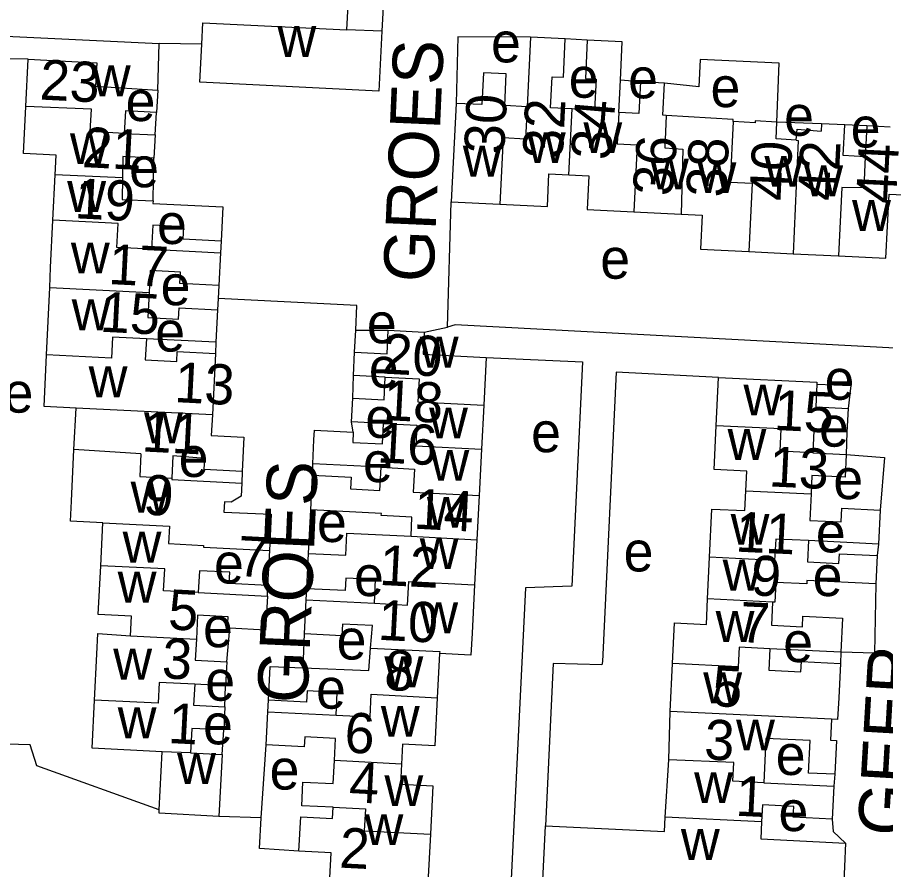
# Model space of a CAD drawing. Extents: x 163026 to 166241, y 382475 to 384501.
# Drawn here: x 164375.5 to 164462, y 383784.9 to 383869.8 of the extents above; entities that cross this region are included whole.
import ezdxf

# ---------------------------------------------------------------- set-up
doc = ezdxf.new("R2010")
doc.units = 0
for name, color, linetype in [('BLT_Basislijn', 7, 'Continuous'), ('BLT_Bebouwing', 7, 'Continuous'), ('BLT_Centroide', 7, 'Continuous'), ('BLT_Huisnummer', 7, 'Continuous'), ('BLT_Huisnummer_ tussenligend', 7, 'Continuous'), ('BLT_Onderverdeling_panden', 7, 'Continuous'), ('BLT_Straatnaam', 7, 'Continuous')]:
    doc.layers.add(name, color=color, linetype=linetype)

msp = doc.modelspace()

# ---------------------------------------------------------------- linework, layer by layer
at = {"layer": 'BLT_Basislijn'}
for p, q in [((164419.317, 383867.868), (164419.167, 383861.224)), ((164426.58, 383867.834), (164419.317, 383867.868)), ((164432.229, 383867.536), (164430.041, 383867.663)), ((164389.442, 383862.528), (164389.591, 383867.189)), ((164393.822, 383867.126), (164389.591, 383867.189)), ((164437.52, 383863.362), (164435.53, 383863.525)), ((164389.166, 383858.083), (164389.33, 383860.326)), ((164455.571, 383859.186), (164451.126, 383859.368)), ((164460.074, 383858.977), (164457.879, 383859.072)), ((164388.974, 383851.509), (164389.049, 383855.78)), ((164418.294, 383838.926), (164418.683, 383851.42)), ((164395.748, 383847.496), (164395.687, 383846.347)), ((164395.522, 383843.09), (164395.457, 383841.776)), ((164395.457, 383841.776), (164395.403, 383840.668)), ((164415.983, 383838.446), (164418.294, 383838.926)), ((164409.043, 383836.434), (164409.185, 383838.639)), ((164409.185, 383838.639), (164412.409, 383838.63)), ((164395.238, 383837.428), (164395.191, 383836.303)), ((164408.858, 383831.853), (164408.924, 383834.114)), ((164408.918, 383828.467), (164408.737, 383829.502)), ((164458.091, 383828.485), (164458.018, 383826.255)), ((164404.857, 383824.179), (164404.879, 383825.326)), ((164397.857, 383824.552), (164397.8, 383823.403)), ((164404.462, 383816.403), (164404.68, 383820.732)), ((164461.247, 383817.33), (164461.121, 383816.189)), ((164400.357, 383812.154), (164400.379, 383813.219)), ((164404.231, 383811.78), (164404.281, 383812.887)), ((164396.322, 383805.613), (164396.608, 383808.942)), ((164403.915, 383804.996), (164404.057, 383808.392)), ((164457.476, 383806.562), (164457.438, 383805.449)), ((164396.125, 383801.129), (164396.201, 383803.219)), ((164400.396, 383800.632), (164400.462, 383801.79)), ((164395.848, 383796.379), (164396.007, 383798.813)), ((164399.758, 383790.067), (164400.226, 383797.327)), ((164456.886, 383794.402), (164456.792, 383793.213)), ((164399.758, 383790.067), (164395.535, 383790.211))]:
    msp.add_line(p, q, dxfattribs=at)
for points in [[(164337.158, 383862.357), (164359.149, 383861.363), (164359.722, 383868.617), (164389.591, 383867.189)], [(164376.531, 383865.622), (164366.447, 383865.761), (164365.491, 383843.579), (164370.093, 383842.961), (164370.412, 383842.578), (164368.583, 383797.56)], [(164451.126, 383859.368), (164451.331, 383865.238), (164443.491, 383865.589), (164443.343, 383862.883), (164439.912, 383863.244)], [(164464.42, 383852.072), (164463.792, 383837.014), (164463.537, 383836.823), (164419.078, 383839.162), (164418.294, 383838.926)], [(164409.185, 383838.639), (164409.275, 383841.079), (164395.457, 383841.776)], [(164422.167, 383835.909), (164431.749, 383835.494), (164430.679, 383813.13), (164426.089, 383812.971), (164424.614, 383783.299)], [(164445.299, 383833.915), (164435.096, 383834.458), (164433.738, 383805.622), (164433.662, 383805.303), (164428.823, 383805.44), (164428.052, 383789.269)], [(164455.092, 383833.272), (164458.47, 383833.126), (164458.206, 383830.85)], [(164458.018, 383826.255), (164461.832, 383825.956), (164461.41, 383820.711)], [(164460.985, 383813.373), (164460.839, 383806.473), (164457.476, 383806.562)], [(164389.59, 383790.866), (164377.379, 383795.232), (164376.741, 383797.335), (164368.583, 383797.56)], [(164403.505, 383786.746), (164399.561, 383787.011), (164399.758, 383790.067)], [(164456.633, 383789.929), (164456.736, 383788.711), (164457.968, 383787.548)]]:
    msp.add_lwpolyline(points, dxfattribs=at)
at = {"layer": 'BLT_Bebouwing'}
for p, q in [((164430.041, 383867.663), (164426.58, 383867.834)), ((164376.292, 383860.92), (164376.531, 383865.622)), ((164439.912, 383863.244), (164437.52, 383863.362)), ((164389.442, 383862.528), (164389.33, 383860.326)), ((164419.167, 383861.224), (164418.683, 383851.42)), ((164451.044, 383857.693), (164451.126, 383859.368)), ((164455.571, 383859.186), (164455.519, 383858.468)), ((164457.879, 383859.072), (164455.571, 383859.186)), ((164462.398, 383858.862), (164460.074, 383858.977)), ((164389.166, 383858.083), (164389.049, 383855.78)), ((164453.05, 383857.547), (164451.044, 383857.693)), ((164378.99, 383849.581), (164379.219, 383854.102)), ((164418.683, 383851.42), (164423.508, 383851.183)), ((164436.878, 383850.421), (164441.579, 383850.189)), ((164448.318, 383846.472), (164452.735, 383846.252)), ((164395.687, 383846.347), (164395.522, 383843.09)), ((164452.735, 383846.252), (164457.24, 383846.03)), ((164395.403, 383840.668), (164395.238, 383837.428)), ((164412.409, 383838.63), (164415.983, 383838.446)), ((164395.191, 383836.303), (164394.88, 383830.187)), ((164408.924, 383834.114), (164409.043, 383836.434)), ((164422.167, 383835.909), (164421.921, 383831.166)), ((164445.067, 383829.121), (164445.299, 383833.915)), ((164408.737, 383829.502), (164408.858, 383831.853)), ((164421.921, 383831.166), (164421.697, 383826.786)), ((164381.096, 383826.755), (164381.305, 383830.876)), ((164458.206, 383830.85), (164458.091, 383828.485)), ((164398.03, 383827.964), (164397.857, 383824.552)), ((164404.879, 383825.326), (164405.002, 383827.722)), ((164421.697, 383826.786), (164421.459, 383822.165)), ((164390.958, 383826.112), (164390.845, 383823.89)), ((164404.68, 383820.732), (164404.857, 383824.179)), ((164421.459, 383822.165), (164421.236, 383817.767)), ((164461.41, 383820.711), (164461.247, 383817.33)), ((164400.738, 383820.293), (164400.567, 383816.691)), ((164383.761, 383815.178), (164383.979, 383819.461)), ((164421.236, 383817.767), (164421.003, 383813.284)), ((164400.567, 383816.691), (164400.379, 383813.219)), ((164404.281, 383812.887), (164404.462, 383816.403)), ((164444.214, 383811.866), (164444.413, 383816.01)), ((164461.121, 383816.189), (164460.985, 383813.373)), ((164404.057, 383808.392), (164404.231, 383811.78)), ((164417.517, 383806.43), (164417.291, 383802.025)), ((164396.322, 383805.613), (164396.201, 383803.219)), ((164440.484, 383800.668), (164440.715, 383805.432)), ((164457.438, 383805.449), (164457.272, 383802.013)), ((164396.125, 383801.129), (164396.007, 383798.813)), ((164400.226, 383797.327), (164400.396, 383800.632)), ((164440.364, 383795.842), (164440.484, 383800.668)), ((164456.56, 383799.891), (164456.45, 383797.8)), ((164456.45, 383797.8), (164457.049, 383797.771)), ((164457.049, 383797.771), (164456.886, 383794.402)), ((164389.59, 383790.866), (164389.883, 383796.642)), ((164392.713, 383796.538), (164395.848, 383796.379)), ((164395.848, 383796.379), (164395.535, 383790.211)), ((164439.974, 383790.118), (164440.364, 383795.842)), ((164456.792, 383793.213), (164456.633, 383789.929)), ((164427.758, 383783.191), (164428.052, 383789.269)), ((164416.605, 383788.423), (164416.356, 383783.582)), ((164457.968, 383787.548), (164457.682, 383781.642))]:
    msp.add_line(p, q, dxfattribs=at)
for points in [[(164408.286, 383868.535), (164408.477, 383872.279), (164411.958, 383872.104)], [(164411.958, 383872.104), (164411.763, 383868.411)], [(164393.822, 383867.126), (164393.929, 383869.256), (164408.286, 383868.535)], [(164411.763, 383868.411), (164411.448, 383862.44), (164393.632, 383863.334), (164393.822, 383867.126)], [(164426.58, 383867.834), (164426.235, 383860.89)], [(164430.728, 383860.677), (164428.577, 383860.783), (164428.73, 383863.879), (164429.851, 383863.824), (164430.041, 383867.663)], [(164432.229, 383867.536), (164432.039, 383863.688), (164433.102, 383863.635), (164432.951, 383860.567), (164430.728, 383860.677)], [(164435.53, 383863.525), (164435.719, 383867.363), (164432.229, 383867.536)], [(164376.531, 383865.622), (164383.37, 383865.274), (164383.251, 383862.929), (164389.442, 383862.528)], [(164426.235, 383860.89), (164424.007, 383861.002), (164424.163, 383864.159), (164421.879, 383864.272), (164421.722, 383861.098), (164419.167, 383861.224)], [(164435.372, 383860.332), (164435.53, 383863.525)], [(164437.52, 383863.362), (164437.365, 383860.233), (164435.372, 383860.332)], [(164440.1, 383860.028), (164439.754, 383860.049), (164439.912, 383863.244)], [(164379.219, 383854.102), (164379.319, 383856.056), (164376.053, 383856.222), (164376.292, 383860.92)], [(164389.33, 383860.326), (164386.225, 383860.484), (164386.11, 383858.24)], [(164446.765, 383859.429), (164446.775, 383859.629), (164440.1, 383860.028)], [(164451.126, 383859.368), (164448.955, 383859.498), (164448.945, 383859.298), (164446.765, 383859.429)], [(164453.05, 383857.547), (164453.13, 383858.644), (164455.519, 383858.468)], [(164459.92, 383855.91), (164457.728, 383856.017), (164457.879, 383859.072)], [(164460.074, 383858.977), (164459.92, 383855.91)], [(164386.11, 383858.24), (164389.166, 383858.083)], [(164389.049, 383855.78), (164385.954, 383855.937), (164385.924, 383853.801)], [(164385.924, 383853.801), (164385.894, 383851.666), (164388.974, 383851.509)], [(164423.508, 383851.183), (164428.25, 383850.948), (164428.411, 383854.219), (164430.403, 383854.121)], [(164430.403, 383854.121), (164432.396, 383854.022), (164432.23, 383850.651), (164436.878, 383850.421)], [(164457.24, 383846.03), (164461.986, 383845.795), (164462.301, 383852.176), (164464.42, 383852.072)], [(164388.974, 383851.509), (164388.962, 383851.267), (164395.921, 383850.913), (164395.748, 383847.496)], [(164441.579, 383850.189), (164443.679, 383850.085), (164443.513, 383846.708), (164448.318, 383846.472)], [(164378.683, 383842.898), (164378.751, 383844.868), (164378.99, 383849.581)], [(164395.748, 383847.496), (164391.964, 383847.688), (164392.027, 383848.924), (164388.944, 383849.081), (164388.825, 383846.695)], [(164388.825, 383846.695), (164395.687, 383846.347)], [(164395.522, 383843.09), (164391.652, 383843.287), (164391.71, 383844.42), (164388.7, 383844.573), (164388.589, 383842.392)], [(164378.372, 383836.172), (164378.683, 383842.898)], [(164388.589, 383842.392), (164388.462, 383839.901), (164391.501, 383839.746), (164391.557, 383840.864), (164395.403, 383840.668)], [(164409.043, 383836.434), (164412.287, 383836.267), (164412.409, 383838.63)], [(164415.983, 383838.446), (164415.87, 383836.232), (164422.167, 383835.909)], [(164388.305, 383837.78), (164388.196, 383835.671), (164391.324, 383835.512), (164391.374, 383836.497), (164395.191, 383836.303)], [(164395.238, 383837.428), (164388.305, 383837.78)], [(164381.305, 383830.876), (164378.112, 383831.039), (164378.372, 383836.172)], [(164408.858, 383831.853), (164411.989, 383831.692), (164412.105, 383833.951)], [(164412.105, 383833.951), (164408.924, 383834.114)], [(164445.299, 383833.915), (164455.1, 383833.441), (164455.092, 383833.272)], [(164455.092, 383833.272), (164454.982, 383831.006), (164458.206, 383830.85)], [(164394.88, 383830.187), (164394.776, 383828.129), (164398.03, 383827.964)], [(164411.945, 383829.335), (164408.737, 383829.502)], [(164408.918, 383828.467), (164408.866, 383827.453), (164411.841, 383827.3), (164411.945, 383829.335)], [(164405.002, 383827.722), (164405.05, 383828.666), (164408.918, 383828.467)], [(164448.034, 383822.633), (164448.13, 383824.603), (164444.856, 383824.761), (164445.067, 383829.121)], [(164458.091, 383828.485), (164454.814, 383828.644), (164454.705, 383826.415)], [(164383.979, 383819.461), (164380.733, 383819.627), (164380.834, 383821.618), (164381.096, 383826.755)], [(164397.857, 383824.552), (164394.063, 383824.744), (164394.119, 383825.842), (164390.958, 383826.112)], [(164458.018, 383826.255), (164457.909, 383824.001), (164454.609, 383824.16), (164454.52, 383822.318)], [(164454.705, 383826.415), (164458.018, 383826.255)], [(164404.857, 383824.179), (164408.715, 383823.981), (164408.656, 383822.826), (164411.566, 383822.676), (164411.684, 383824.977)], [(164411.684, 383824.977), (164404.879, 383825.326)], [(164390.845, 383823.89), (164390.839, 383823.756), (164397.8, 383823.403)], [(164397.8, 383823.403), (164397.734, 383822.098), (164396.758, 383821.515), (164396.079, 383821.55), (164396.026, 383820.511), (164400.738, 383820.293)], [(164444.413, 383816.01), (164444.647, 383820.822), (164447.939, 383820.663), (164448.034, 383822.633)], [(164454.52, 383822.318), (164454.393, 383819.69), (164457.523, 383819.539), (164457.589, 383820.896), (164461.41, 383820.711)], [(164414.668, 383818.105), (164414.767, 383820.026), (164411.705, 383820.183), (164411.715, 383820.371), (164404.68, 383820.732)], [(164404.462, 383816.403), (164408.162, 383816.213), (164408.276, 383818.433), (164414.668, 383818.105)], [(164454.26, 383817.67), (164454.157, 383815.547), (164457.302, 383815.395), (164457.349, 383816.371), (164461.121, 383816.189)], [(164461.247, 383817.33), (164454.26, 383817.67)], [(164386.729, 383808.185), (164386.83, 383810.16), (164383.517, 383810.329), (164383.761, 383815.178)], [(164400.379, 383813.219), (164396.564, 383813.413), (164396.62, 383814.519), (164393.589, 383814.673), (164393.48, 383812.505)], [(164411.021, 383811.432), (164411.142, 383813.785), (164408.187, 383813.937), (164408.123, 383812.69), (164404.281, 383812.887)], [(164460.985, 383813.373), (164454.114, 383813.706), (164454.098, 383813.369), (164451.017, 383813.518), (164450.922, 383811.543), (164450.69, 383811.554)], [(164421.003, 383813.284), (164420.757, 383808.447), (164420.645, 383806.27), (164417.517, 383806.43)], [(164393.48, 383812.505), (164400.357, 383812.154)], [(164400.357, 383812.154), (164400.184, 383808.76), (164396.608, 383808.942)], [(164404.231, 383811.78), (164411.021, 383811.432)], [(164440.715, 383805.432), (164440.909, 383809.472), (164444.091, 383809.318), (164444.214, 383811.866)], [(164450.69, 383811.554), (164450.578, 383809.249), (164453.667, 383809.1), (164453.717, 383810.141), (164457.64, 383809.951), (164457.476, 383806.562)], [(164396.608, 383808.942), (164396.382, 383808.953), (164396.44, 383810.091), (164393.41, 383810.245), (164393.289, 383807.851)], [(164410.648, 383806.978), (164410.841, 383809.211), (164407.853, 383809.364), (164407.794, 383808.2), (164404.057, 383808.392)], [(164383.141, 383801.798), (164383.374, 383806.376), (164383.478, 383808.423), (164386.729, 383808.185)], [(164393.289, 383807.851), (164393.183, 383805.772), (164396.322, 383805.613)], [(164403.915, 383804.996), (164410.455, 383804.746), (164410.648, 383806.978)], [(164450.415, 383806.903), (164450.312, 383804.763), (164453.511, 383804.608), (164453.561, 383805.635), (164457.438, 383805.449)], [(164457.476, 383806.562), (164450.415, 383806.903)], [(164400.462, 383801.79), (164400.633, 383805.121), (164403.915, 383804.996)], [(164393.12, 383803.375), (164393.013, 383801.288), (164396.125, 383801.129)], [(164396.201, 383803.219), (164393.12, 383803.375)], [(164407.197, 383800.283), (164407.313, 383802.542), (164404.311, 383802.696), (164404.254, 383801.595), (164400.462, 383801.79)], [(164389.883, 383796.642), (164382.897, 383796.997), (164383.141, 383801.798)], [(164417.291, 383802.025), (164417.045, 383797.236), (164413.811, 383797.402), (164413.709, 383795.415)], [(164457.272, 383802.013), (164457.157, 383799.859), (164456.56, 383799.891)], [(164400.396, 383800.632), (164407.197, 383800.283)], [(164396.007, 383798.813), (164392.837, 383798.975), (164392.713, 383796.538)], [(164407.034, 383795.758), (164407.147, 383797.967), (164404.078, 383798.125), (164404.027, 383797.132), (164400.226, 383797.327)], [(164456.886, 383794.402), (164454.269, 383794.528), (164454.426, 383797.765), (164450.029, 383797.977), (164449.815, 383793.55)], [(164406.915, 383791.109), (164403.779, 383791.27), (164403.9, 383793.623), (164406.916, 383793.468), (164407.034, 383795.758)], [(164413.709, 383795.415), (164413.607, 383793.429), (164416.853, 383793.262), (164416.605, 383788.423)], [(164449.815, 383793.55), (164456.792, 383793.213)], [(164456.633, 383789.929), (164452.745, 383790.117), (164452.797, 383791.191), (164449.67, 383791.342), (164449.587, 383789.649)], [(164395.535, 383790.211), (164389.572, 383790.514), (164389.59, 383790.866)], [(164406.859, 383790.011), (164406.915, 383791.109)], [(164403.505, 383786.746), (164403.681, 383790.174), (164406.859, 383790.011)], [(164428.052, 383789.269), (164439.905, 383788.696), (164439.974, 383790.118)], [(164449.587, 383789.649), (164449.505, 383787.957), (164457.968, 383787.548)], [(164416.356, 383783.582), (164406.572, 383784.084), (164406.7, 383786.582), (164403.505, 383786.746)]]:
    msp.add_lwpolyline(points, dxfattribs=at)
at = {"layer": 'BLT_Onderverdeling_panden'}
for p, q in [((164411.763, 383868.411), (164408.286, 383868.535)), ((164430.403, 383854.121), (164430.728, 383860.677)), ((164385.924, 383853.801), (164379.219, 383854.102)), ((164378.683, 383842.898), (164388.589, 383842.392)), ((164394.88, 383830.187), (164381.305, 383830.876)), ((164387.754, 383826.321), (164381.096, 383826.755)), ((164448.034, 383822.633), (164454.52, 383822.318)), ((164414.668, 383818.105), (164421.236, 383817.767)), ((164450.69, 383811.554), (164444.214, 383811.866)), ((164386.729, 383808.185), (164393.289, 383807.851)), ((164456.56, 383799.891), (164440.484, 383800.668)), ((164392.713, 383796.538), (164389.883, 383796.642)), ((164413.709, 383795.415), (164407.034, 383795.758)), ((164449.587, 383789.649), (164439.974, 383790.118))]:
    msp.add_line(p, q, dxfattribs=at)
for points in [[(164386.11, 383858.24), (164382.723, 383858.412), (164382.837, 383860.66), (164376.292, 383860.92)], [(164426.235, 383860.89), (164426.075, 383857.676), (164423.843, 383857.795), (164423.508, 383851.183)], [(164435.372, 383860.332), (164435.214, 383857.188), (164437.208, 383857.082), (164436.878, 383850.421)], [(164440.1, 383860.028), (164439.94, 383856.81), (164441.755, 383856.66), (164441.579, 383850.189)], [(164446.765, 383859.429), (164446.465, 383853.386), (164448.651, 383853.277), (164448.318, 383846.472)], [(164453.05, 383857.547), (164453.23, 383857.536), (164452.735, 383846.252)], [(164459.92, 383855.91), (164459.768, 383852.806), (164457.574, 383852.835), (164457.24, 383846.03)], [(164388.825, 383846.695), (164385.366, 383846.871), (164385.481, 383849.254), (164378.99, 383849.581)], [(164388.305, 383837.78), (164384.934, 383837.95), (164384.832, 383835.842), (164378.372, 383836.172)], [(164412.105, 383833.951), (164415.474, 383833.775), (164415.358, 383831.512), (164421.921, 383831.166)], [(164411.945, 383829.335), (164415.237, 383829.166), (164415.133, 383827.128), (164421.697, 383826.786)], [(164454.705, 383826.415), (164451.428, 383826.573), (164451.538, 383828.805), (164445.067, 383829.121)], [(164387.754, 383826.321), (164387.639, 383824.054), (164390.845, 383823.89)], [(164411.684, 383824.977), (164415.014, 383824.804), (164414.895, 383822.503), (164421.459, 383822.165)], [(164383.979, 383819.461), (164390.603, 383819.122), (164390.515, 383817.376), (164394.012, 383817.199), (164394.003, 383817.018), (164400.567, 383816.691)], [(164454.26, 383817.67), (164450.998, 383817.829), (164450.894, 383815.701), (164444.413, 383816.01)], [(164393.48, 383812.505), (164390.027, 383812.681), (164390.132, 383814.852), (164383.761, 383815.178)], [(164411.021, 383811.432), (164414.318, 383811.26), (164414.439, 383813.617), (164421.003, 383813.284)], [(164410.648, 383806.978), (164417.528, 383806.634), (164417.517, 383806.43)], [(164450.415, 383806.903), (164447.365, 383807.054), (164447.271, 383805.112), (164440.715, 383805.432)], [(164393.12, 383803.375), (164389.585, 383803.553), (164389.484, 383801.472), (164383.141, 383801.798)], [(164407.197, 383800.283), (164410.592, 383800.113), (164410.707, 383802.365), (164417.291, 383802.025)], [(164449.815, 383793.55), (164446.719, 383793.699), (164446.833, 383795.573), (164440.364, 383795.842)], [(164406.915, 383791.109), (164410.124, 383790.946), (164410.012, 383788.763), (164416.605, 383788.423)]]:
    msp.add_lwpolyline(points, dxfattribs=at)

# ---------------------------------------------------------------- texts
at = {"layer": 'BLT_Centroide'}
for s, p in [('w', (164401.362, 383865.844)), ('e', (164422.642, 383865.307)), ('w', (164382.875, 383861.938)), ('e', (164430.38, 383861.79)), ('e', (164436.3, 383861.731)), ('e', (164444.506, 383860.852)), ('e', (164386.24, 383859.462)), ('e', (164451.839, 383857.999)), ('e', (164458.471, 383856.834)), ('w', (164431.845, 383856.28)), ('w', (164380.689, 383855.186)), ('w', (164426.218, 383855.283)), ('w', (164419.829, 383853.935)), ('e', (164386.588, 383852.871)), ('w', (164449.875, 383852.922)), ('w', (164438.484, 383852.66)), ('w', (164443.216, 383852.294)), ('w', (164453.844, 383851.982)), ('w', (164380.422, 383850.406)), ('w', (164458.61, 383848.52)), ('e', (164389.369, 383847.219)), ('w', (164380.789, 383844.282)), ('e', (164433.521, 383843.762)), ('e', (164389.724, 383841.122)), ('w', (164380.868, 383838.63)), ('e', (164410.271, 383837.33)), ('e', (164389.19, 383836.508)), ('w', (164415.539, 383834.906)), ('e', (164410.469, 383832.906)), ('w', (164382.559, 383831.954)), ('e', (164455.868, 383831.707)), ('e', (164374.075, 383830.422)), ('w', (164447.787, 383830.151)), ('e', (164410.107, 383827.904)), ('w', (164416.471, 383827.86)), ('w', (164388.077, 383827.375)), ('e', (164455.314, 383827.035)), ('e', (164426.633, 383826.482)), ('w', (164446.203, 383825.719)), ('e', (164391.525, 383824.016)), ('e', (164409.885, 383823.498)), ('w', (164416.605, 383823.632)), ('e', (164456.739, 383821.809)), ('w', (164386.742, 383820.472)), ('w', (164416.249, 383818.959)), ('e', (164405.301, 383817.535)), ('w', (164446.511, 383817.265)), ('e', (164454.998, 383816.503)), ('w', (164385.941, 383815.487)), ('w', (164415.537, 383814.844)), ('e', (164435.847, 383814.603)), ('e', (164395.047, 383813.406)), ('w', (164445.719, 383812.691)), ('w', (164385.451, 383811.5)), ('e', (164408.995, 383812.15)), ('e', (164454.681, 383812.148)), ('w', (164415.492, 383808.456)), ('e', (164393.953, 383807.059)), ('w', (164445.016, 383807.589)), ('e', (164407.26, 383805.83)), ('e', (164451.745, 383805.576)), ('w', (164385.006, 383803.827)), ('w', (164412.021, 383803.071)), ('e', (164394.174, 383801.73)), ('w', (164443.784, 383801.476)), ('e', (164405.212, 383800.934)), ('w', (164385.451, 383797.997)), ('w', (164411.665, 383798.131)), ('e', (164393.952, 383797.382)), ('w', (164447.054, 383796.774)), ('e', (164451.002, 383794.331)), ('w', (164391.37, 383793.438)), ('e', (164400.583, 383792.879)), ('w', (164442.875, 383791.525)), ('w', (164412.021, 383791.232)), ('e', (164451.278, 383788.741)), ('w', (164410.039, 383787.344)), ('w', (164441.557, 383785.875))]:
    msp.add_text(s, height=4, dxfattribs=at).set_placement(p)
at = {"layer": 'BLT_Huisnummer'}
for s, height, rotation, p in [('23', 4, 357.09096, (164377.622, 383861.612)), ('30', 4, 87.17862, (164423.943, 383856.118)), ('34', 4, 85.22532, (164434.547, 383855.499)), ('38', 3.9999, 87.17742, (164446.061, 383851.81)), ('44', 4, 87.17387, (164462.983, 383851.174)), ('17', 4, 357.09096, (164384.465, 383843.235)), ('20', 4, 357.06283, (164411.747, 383834.316)), ('13', 4, 357.09096, (164391.045, 383831.476)), ('15', 3.9999, 357.2452, (164450.764, 383828.703)), ('9', 4, 357.09096, (164387.941, 383820.277)), ('14', 4, 357.06283, (164414.88, 383818.872)), ('11', 3.9999, 357.2507, (164446.94, 383816.587)), ('9', 4, 357.24174, (164448.466, 383812.239)), ('5', 4, 357.09096, (164390.421, 383808.841)), ('10', 4, 357.06283, (164411.311, 383807.804)), ('5', 4, 357.23175, (164444.611, 383801.202)), ('1', 4, 357.09096, (164390.407, 383797.52)), ('6', 4, 357.06283, (164407.977, 383796.582)), ('1', 4, 357.20686, (164446.943, 383790.282)), ('2', 4, 357.06283, (164407.473, 383785.112))]:
    msp.add_text(s, height=height, rotation=rotation, dxfattribs=at).set_placement(p)
at = {"layer": 'BLT_Huisnummer_ tussenligend'}
for s, height, rotation, p in [('32', 4, 87.17862, (164429.769, 383855.646)), ('21', 4, 357.09096, (164381.851, 383854.886)), ('36', 4, 85.22532, (164440.703, 383851.904)), ('40', 3.9999, 87.17742, (164452.373, 383851.449)), ('42', 4, 87.17387, (164457.178, 383851.463)), ('19', 4, 357.09096, (164381.104, 383849.789)), ('15', 4, 357.09096, (164383.62, 383838.491)), ('18', 4, 357.06283, (164411.84, 383829.695)), ('11', 4, 357.09096, (164387.794, 383826.562)), ('16', 4, 357.06283, (164411.24, 383825.476)), ('13', 4, 357.24174, (164450.262, 383823.083)), ('7', 4, 357.09096, (164397.324, 383814.157)), ('12', 4, 357.06283, (164411.448, 383813.268)), ('7', 4, 357.23175, (164447.351, 383807.581)), ('3', 4, 357.09096, (164389.791, 383803.975)), ('8', 4, 357.06283, (164411.945, 383802.813)), ('3', 4, 357.20686, (164443.826, 383795.891)), ('4', 4, 357.06283, (164408.43, 383791.633))]:
    msp.add_text(s, height=height, rotation=rotation, dxfattribs=at).set_placement(p)
at = {"layer": 'BLT_Straatnaam'}
for s, height, rotation, p in [('GROES', 5, 87.50953, (164416.889, 383843.331)), ('GROES', 5, 87.50953, (164404.34, 383801.399)), ('GEER', 4.9999, 86.6842, (164464.152, 383788.161))]:
    msp.add_text(s, height=height, rotation=rotation, dxfattribs=at).set_placement(p)

doc.saveas('drawing.dxf')
